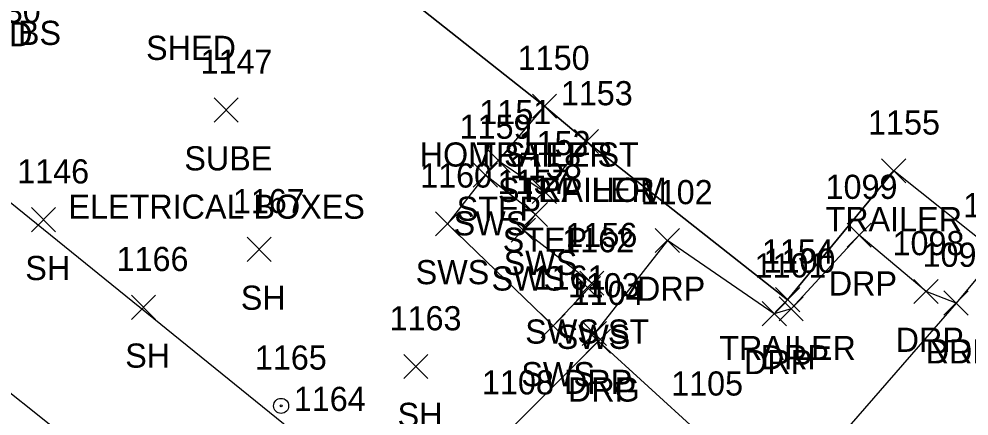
# Model space of a CAD drawing. Extents: x 1638344 to 1639591, y 610835 to 612202.
# Drawn here: x 1638801.1 to 1638879.7, y 611769.6 to 611802.5 of the extents above; entities that cross this region are included whole.
import ezdxf

# ---------------------------------------------------------------- set-up
doc = ezdxf.new("R2010")
doc.units = 0
for name, color, linetype in [('L_A', 7, 'Continuous'), ('L_I', 7, 'Continuous'), ('L_TIC', 7, 'Continuous'), ('LBC', 7, 'Continuous'), ('LBF', 7, 'Continuous'), ('LSOGP', 7, 'Continuous'), ('P_A', 7, 'Continuous'), ('P_I', 7, 'Continuous'), ('P_TIC', 7, 'Continuous'), ('PET', 7, 'Continuous'), ('R_A', 7, 'Continuous'), ('R_I', 7, 'Continuous'), ('R_TIC', 7, 'Continuous'), ('RDG', 7, 'Continuous'), ('RDP', 7, 'Continuous'), ('RSW', 7, 'Continuous'), ('U_A', 7, 'Continuous'), ('U_C', 7, 'Continuous'), ('U_I', 7, 'Continuous'), ('U_TIC', 7, 'Continuous'), ('UWV', 7, 'Continuous')]:
    doc.layers.add(name, color=color, linetype=linetype)

msp = doc.modelspace()

# ---------------------------------------------------------------- linework, layer by layer
at = {"layer": 'L_TIC'}
for points in [[(1638843.615, 611794.243), (1638845.615, 611796.243)], [(1638845.615, 611794.243), (1638843.615, 611796.243)], [(1638843.615, 611794.243), (1638845.615, 611796.243)], [(1638845.615, 611794.243), (1638843.615, 611796.243)], [(1638847.092, 611791.317), (1638849.092, 611793.317)], [(1638849.092, 611791.317), (1638847.092, 611793.317)], [(1638847.092, 611791.317), (1638849.092, 611793.317)], [(1638849.092, 611791.317), (1638847.092, 611793.317)], [(1638839.791, 611789.754), (1638841.791, 611791.754)], [(1638841.791, 611789.754), (1638839.791, 611791.754)], [(1638872.51, 611788.892), (1638874.51, 611790.892)], [(1638874.51, 611788.892), (1638872.51, 611790.892)], [(1638843.603, 611787.187), (1638845.603, 611789.187)], [(1638845.603, 611787.187), (1638843.603, 611789.187)], [(1638802.179, 611784.845), (1638804.179, 611786.845)], [(1638804.179, 611784.845), (1638802.179, 611786.845)], [(1638820.008, 611782.385), (1638822.008, 611784.385)], [(1638822.008, 611782.385), (1638820.008, 611784.385)], [(1638863.727, 611778.218), (1638865.727, 611780.218)], [(1638865.727, 611778.218), (1638863.727, 611780.218)], [(1638810.446, 611777.595), (1638812.446, 611779.595)], [(1638812.446, 611777.595), (1638810.446, 611779.595)], [(1638832.976, 611772.686), (1638834.976, 611774.686)], [(1638834.976, 611772.686), (1638832.976, 611774.686)]]:
    msp.add_lwpolyline(points, dxfattribs=at)
at = {"layer": 'LBC'}
for points in [[(1638812.853, 611820.237), (1638828.584, 611807.941), (1638844.615, 611795.243), (1638848.092, 611792.317), (1638864.727, 611779.218), (1638873.51, 611789.892)], [(1638778.535, 611789.972), (1638779.981, 611788.141), (1638780.108, 611787.933), (1638790.106, 611779.828), (1638792.8, 611777.592), (1638809.966, 611763.882), (1638816.167, 611759.038), (1638824.136, 611752.467), (1638825.192, 611751.85), (1638832.585, 611761.2), (1638787.915, 611797.359), (1638787.153, 611796.949), (1638785.81, 611798.58)]]:
    msp.add_lwpolyline(points, dxfattribs=at)
at = {"layer": 'LBF'}
msp.add_lwpolyline([(1638844.615, 611795.243), (1638840.791, 611790.754), (1638844.603, 611788.187), (1638848.092, 611792.317)], dxfattribs=at)
at = {"layer": 'LSOGP'}
msp.add_lwpolyline([(1638882.098, 611783.043), (1638873.51, 611789.892), (1638864.727, 611779.218), (1638848.092, 611792.317), (1638844.615, 611795.243), (1638828.584, 611807.941), (1638812.853, 611820.237), (1638804.38, 611820.545), (1638793.764, 611823.434), (1638785.599, 611828.575), (1638778.178, 611849.936), (1638765.834, 611866.308), (1638742.435, 611835.158), (1638718.339, 611821.861)], dxfattribs=at)
at = {"layer": 'P_TIC'}
for points in [[(1638877.664, 611777.943), (1638879.664, 611779.943)], [(1638879.664, 611777.943), (1638877.664, 611779.943)]]:
    msp.add_lwpolyline(points, dxfattribs=at)
at = {"layer": 'PET'}
msp.add_lwpolyline([(1638882.098, 611783.043), (1638878.664, 611778.943), (1638862.949, 611760.869), (1638857.502, 611754.171), (1638844.514, 611738.798)], dxfattribs=at)
at = {"layer": 'R_TIC'}
for points in [[(1638838.73, 611788.544), (1638840.73, 611790.544)], [(1638840.73, 611788.544), (1638838.73, 611790.544)], [(1638842.869, 611785.274), (1638844.869, 611787.274)], [(1638844.869, 611785.274), (1638842.869, 611787.274)], [(1638835.59, 611784.503), (1638837.59, 611786.503)], [(1638837.59, 611784.503), (1638835.59, 611786.503)], [(1638841.867, 611783.978), (1638843.867, 611785.978)], [(1638843.867, 611783.978), (1638841.867, 611785.978)], [(1638869.649, 611783.567), (1638871.649, 611785.567)], [(1638871.649, 611783.567), (1638869.649, 611785.567)], [(1638853.783, 611783.128), (1638855.783, 611785.128)], [(1638855.783, 611783.128), (1638853.783, 611785.128)], [(1638847.53, 611779.585), (1638849.53, 611781.585)], [(1638849.53, 611779.585), (1638847.53, 611781.585)], [(1638847.257, 611779.148), (1638849.257, 611781.148)], [(1638849.257, 611779.148), (1638847.257, 611781.148)], [(1638875.178, 611778.904), (1638877.178, 611780.904)], [(1638877.178, 611778.904), (1638875.178, 611780.904)], [(1638877.664, 611777.943), (1638879.664, 611779.943)], [(1638879.664, 611777.943), (1638877.664, 611779.943)], [(1638862.627, 611777.059), (1638864.627, 611779.059)], [(1638864.627, 611777.059), (1638862.627, 611779.059)], [(1638864.023, 611777.459), (1638866.023, 611779.459)], [(1638866.023, 611777.459), (1638864.023, 611779.459)], [(1638844.332, 611776.056), (1638846.332, 611778.056)], [(1638846.332, 611776.056), (1638844.332, 611778.056)], [(1638847.747, 611775.419), (1638849.747, 611777.419)], [(1638849.747, 611775.419), (1638847.747, 611777.419)], [(1638848.073, 611774.784), (1638850.073, 611776.784)], [(1638850.073, 611774.784), (1638848.073, 611776.784)], [(1638848.073, 611774.784), (1638850.073, 611776.784)], [(1638850.073, 611774.784), (1638848.073, 611776.784)]]:
    msp.add_lwpolyline(points, dxfattribs=at)
at = {"layer": 'RDG'}
msp.add_lwpolyline([(1638849.073, 611775.784), (1638841.655, 611768.379), (1638849.331, 611761.06), (1638857.502, 611754.171)], dxfattribs=at)
at = {"layer": 'RDP'}
msp.add_lwpolyline([(1638878.664, 611778.943), (1638876.178, 611779.904), (1638870.649, 611784.567), (1638865.023, 611778.459), (1638863.627, 611778.059), (1638854.783, 611784.128), (1638848.747, 611776.419), (1638849.073, 611775.784), (1638857.3, 611768.286), (1638862.004, 611763.09), (1638862.949, 611760.869)], dxfattribs=at)
at = {"layer": 'RSW'}
msp.add_lwpolyline([(1638848.53, 611780.585), (1638842.867, 611784.978), (1638843.869, 611786.274), (1638839.73, 611789.544), (1638836.59, 611785.503), (1638845.332, 611777.056), (1638848.257, 611780.148)], dxfattribs=at)
at = {"layer": 'U_TIC'}
for points in [[(1638817.29, 611793.925), (1638819.29, 611795.925)], [(1638819.29, 611793.925), (1638817.29, 611795.925)]]:
    msp.add_lwpolyline(points, dxfattribs=at)
at = {"layer": 'UWV'}
for radius in [0.625, 0.0833]:
    msp.add_circle((1638822.829, 611770.43), radius, dxfattribs=at)

# ---------------------------------------------------------------- texts
at = {"layer": 'L_A'}
for s, p in [('SHED', (1638794.831, 611800.201)), ('BS', (1638801.057, 611800.312)), ('SHED', (1638811.659, 611799.072)), ('HOM STEP ST', (1638834.292, 611790.243)), ('TRAILER', (1638838.969, 611790.243)), ('STEP HOM', (1638840.769, 611787.317)), ('TRAILER', (1638842.446, 611787.317)), ('STEP', (1638837.35, 611785.754)), ('TRAILER', (1638867.864, 611784.892)), ('STEP', (1638841.162, 611783.187)), ('SH', (1638801.667, 611780.845)), ('SH', (1638819.496, 611778.385)), ('TRAILER', (1638859.081, 611774.218)), ('SH', (1638809.934, 611773.595)), ('SH', (1638832.464, 611768.686))]:
    msp.add_text(s, height=2, dxfattribs=at).set_placement(p)
at = {"layer": 'L_I'}
for s, p in [('1130', (1638796.993, 611802.14)), ('1150', (1638842.402, 611798.243)), ('1150', (1638842.402, 611798.243)), ('1153', (1638845.966, 611795.317)), ('1153', (1638845.966, 611795.317)), ('1151', (1638839.232, 611793.754)), ('1155', (1638871.384, 611792.892)), ('1152', (1638842.477, 611791.187)), ('1146', (1638800.998, 611788.845)), ('1167', (1638818.835, 611786.385)), ('1154', (1638862.601, 611782.218)), ('1166', (1638809.218, 611781.595)), ('1163', (1638831.802, 611776.686)), ('1164', (1638823.876, 611770.009))]:
    msp.add_text(s, height=2, dxfattribs=at).set_placement(p)
at = {"layer": 'P_A'}
msp.add_text('RDP', height=2, dxfattribs=at).set_placement((1638876.152, 611773.943))
at = {"layer": 'P_I'}
for s, p in [('1003', (1638879.248, 611786.043)), ('1097', (1638875.892, 611781.943))]:
    msp.add_text(s, height=2, dxfattribs=at).set_placement(p)
at = {"layer": 'R_A'}
for s, p in [('SWS', (1638837.1, 611784.544)), ('SWS', (1638841.239, 611781.274)), ('SWS', (1638833.96, 611780.503)), ('SWS', (1638840.237, 611779.978)), ('DRP', (1638868.137, 611779.567)), ('DRP', (1638852.271, 611779.128)), ('SWS ST', (1638843.027, 611775.585)), ('SWS', (1638845.627, 611775.148)), ('DRP', (1638873.666, 611774.904)), ('DRP', (1638876.152, 611773.943)), ('DRP', (1638862.511, 611773.459)), ('DRP', (1638861.115, 611773.059)), ('SWS', (1638842.702, 611772.056)), ('DRP', (1638846.235, 611771.419)), ('DRG', (1638846.561, 611770.784)), ('DRP', (1638846.561, 611770.784))]:
    msp.add_text(s, height=2, dxfattribs=at).set_placement(p)
at = {"layer": 'R_I'}
for s, p in [('1159', (1638837.596, 611792.544)), ('1158', (1638841.743, 611789.274)), ('1160', (1638834.33, 611788.503)), ('1157', (1638840.741, 611787.978)), ('1099', (1638867.869, 611787.567)), ('1102', (1638852.578, 611787.128)), ('1156', (1638846.349, 611783.585)), ('1162', (1638846.084, 611783.148)), ('1098', (1638873.407, 611782.904)), ('1097', (1638875.892, 611781.943)), ('1101', (1638861.989, 611781.059)), ('1100', (1638862.732, 611781.459)), ('1161', (1638843.725, 611780.056)), ('1103', (1638846.542, 611779.419)), ('1104', (1638846.868, 611778.784)), ('1104', (1638846.868, 611778.784)), ('1108', (1638839.45, 611771.379)), ('1105', (1638855.095, 611771.286))]:
    msp.add_text(s, height=2, dxfattribs=at).set_placement(p)
at = {"layer": 'U_A'}
msp.add_text('SUBE', height=2, dxfattribs=at).set_placement((1638814.825, 611789.925))
at = {"layer": 'U_C'}
msp.add_text('ELETRICAL BOXES', height=2, dxfattribs=at).set_placement((1638805.235, 611785.925))
at = {"layer": 'U_I'}
for s, p in [('1147', (1638816.164, 611797.925)), ('1165', (1638820.656, 611773.43))]:
    msp.add_text(s, height=2, dxfattribs=at).set_placement(p)

doc.saveas('drawing.dxf')
